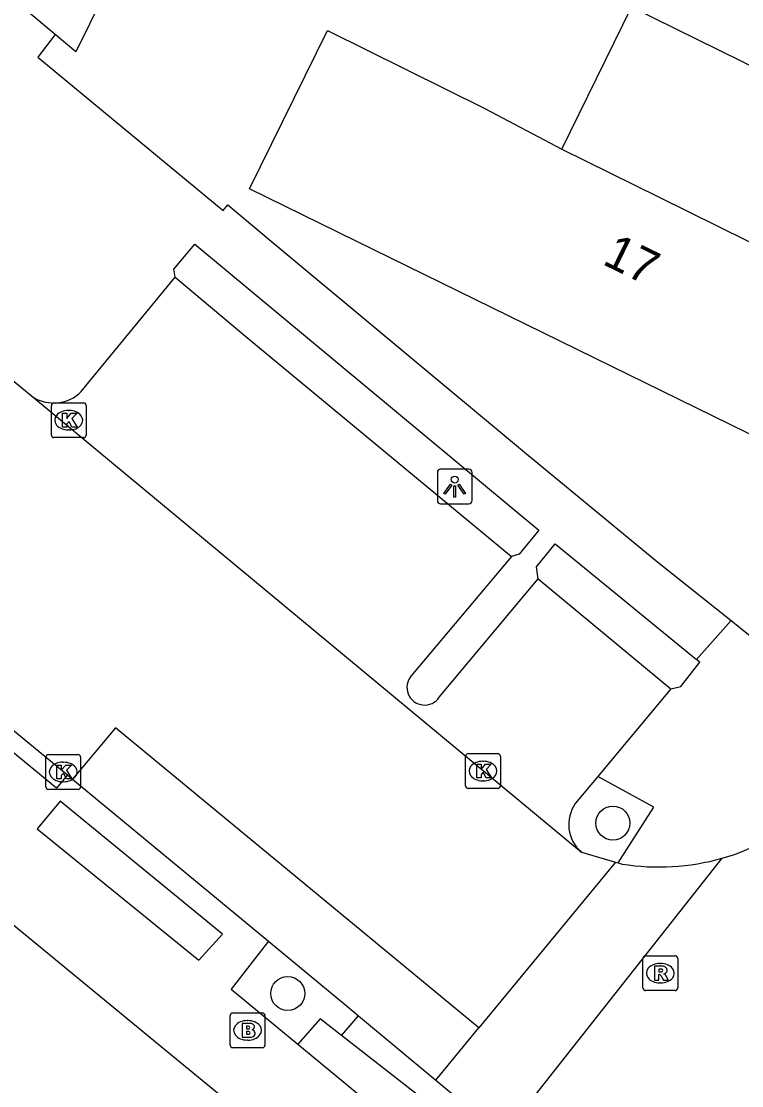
# Model space of a CAD drawing. Extents: x 159222 to 160346, y 381249 to 382166.
# Drawn here: x 160274.97 to 160295.69, y 381975.72 to 382006.32 of the extents above; entities that cross this region are included whole.
import ezdxf

# ---------------------------------------------------------------- set-up
doc = ezdxf.new("R2010")
doc.units = 0
for name, color, linetype in [('IMGEO_Boom', 7, 'Continuous'), ('IMGEO_Brandkraan', 7, 'Continuous'), ('IMGEO_Haag', 7, 'Continuous'), ('IMGEO_Kolk', 7, 'Continuous'), ('IMGEO_Lichtpunt', 7, 'Continuous'), ('IMGEO_Pand', 7, 'Continuous'), ('IMGEO_Pand_nummerreeks', 7, 'Continuous'), ('IMGEO_Parkeervlak_open', 7, 'Continuous'), ('IMGEO_Rijbaan_lokaal_gesloten', 7, 'Continuous'), ('IMGEO_Rijbaan_lokaal_open', 7, 'Continuous'), ('IMGEO_Rioolput', 7, 'Continuous'), ('IMGEO_Voetpad_open', 7, 'Continuous')]:
    doc.layers.add(name, color=color, linetype=linetype)

msp = doc.modelspace()

# ---------------------------------------------------------------- linework, layer by layer
at = {"layer": 'IMGEO_Boom'}
for centre in [(160291.989, 381983.27), (160282.635, 381978.369)]:
    msp.add_circle(centre, 0.489, dxfattribs=at)
at = {"layer": 'IMGEO_Brandkraan'}
for p, q in [((160280.978, 381976.885), (160280.978, 381977.737)), ((160281.053, 381977.811), (160281.905, 381977.811)), ((160281.979, 381977.737), (160281.979, 381976.885)), ((160281.466, 381977.591), (160281.491, 381977.591)), ((160281.489, 381977.031), (160281.464, 381977.031)), ((160281.905, 381976.811), (160281.053, 381976.811))]:
    msp.add_line(p, q, dxfattribs=at)
for points in [[(160280.978, 381976.885), (160280.978, 381977.737)], [(160281.053, 381977.811), (160281.905, 381977.811)], [(160281.979, 381977.737), (160281.979, 381976.885)], [(160281.326, 381977.511), (160281.326, 381977.111), (160281.539, 381977.111)], [(160281.557, 381977.511), (160281.326, 381977.511)], [(160281.505, 381977.43), (160281.451, 381977.43), (160281.451, 381977.354)], [(160281.451, 381977.354), (160281.504, 381977.354)], [(160281.513, 381977.278), (160281.451, 381977.278), (160281.451, 381977.197)], [(160281.451, 381977.197), (160281.513, 381977.197)], [(160281.905, 381976.811), (160281.053, 381976.811)]]:
    msp.add_lwpolyline(points, dxfattribs=at)
for centre, radius, start, end in [((160281.055, 381977.735), 0.0765, 91.552, 178.448), ((160281.055, 381977.735), 0.0765, 91.552, 178.448), ((160281.903, 381977.735), 0.0765, 1.552, 88.448), ((160281.903, 381977.735), 0.0765, 1.552, 88.448), ((160281.506, 381977.392), 0.0379, 267.8285, 90.9355), ((160281.561, 381977.366), 0.145, 59.4692, 91.5367), ((160281.586, 381977.413), 0.0922, 285.5137, 58.1501), ((160281.591, 381977.221), 0.105, 301.3115, 78.989), ((160281.514, 381977.237), 0.0404, 269.8759, 90.5077), ((160281.545, 381977.362), 0.251, 268.6676, 293.5347), ((160281.055, 381976.887), 0.0765, 181.552, 268.448), ((160281.055, 381976.887), 0.0765, 181.552, 268.448), ((160281.903, 381976.887), 0.0765, 271.552, 358.448), ((160281.903, 381976.887), 0.0765, 271.552, 358.448)]:
    msp.add_arc(centre, radius, start, end, dxfattribs=at)
for centre, major_axis, ratio, start_param, end_param in [((160281.465, 381977.311), (-0.387, 0.002), 0.722429, 4.712389, 7.853982), ((160281.49, 381977.311), (-0.39, 0.002), 0.717154, 1.570796, 4.712389)]:
    msp.add_ellipse(centre, major_axis=major_axis, ratio=ratio, start_param=start_param, end_param=end_param, dxfattribs=at)
at = {"layer": 'IMGEO_Haag'}
msp.add_lwpolyline([(160284.183, 381977.162), (160283.568, 381977.643), (160282.927, 381976.917)], dxfattribs=at)
at = {"layer": 'IMGEO_Kolk'}
for p, q in [((160275.911, 381995.352), (160276.763, 381995.352)), ((160275.836, 381994.426), (160275.836, 381995.278)), ((160276.324, 381995.132), (160276.349, 381995.132)), ((160276.837, 381995.278), (160276.837, 381994.426)), ((160276.347, 381994.572), (160276.322, 381994.572)), ((160276.763, 381994.352), (160275.911, 381994.352)), ((160287.827, 381985.266), (160288.679, 381985.266)), ((160275.676, 381984.313), (160275.676, 381985.165)), ((160275.751, 381985.239), (160276.603, 381985.239)), ((160276.164, 381985.019), (160276.189, 381985.019)), ((160276.677, 381985.165), (160276.677, 381984.313)), ((160287.752, 381984.34), (160287.752, 381985.192)), ((160288.24, 381985.046), (160288.265, 381985.046)), ((160288.753, 381985.192), (160288.753, 381984.34)), ((160276.187, 381984.459), (160276.162, 381984.459)), ((160288.263, 381984.486), (160288.238, 381984.486)), ((160276.603, 381984.239), (160275.751, 381984.239)), ((160288.679, 381984.266), (160287.827, 381984.266))]:
    msp.add_line(p, q, dxfattribs=at)
for points in [[(160275.911, 381995.352), (160276.763, 381995.352)], [(160275.836, 381994.426), (160275.836, 381995.278)], [(160276.157, 381995.052), (160276.28, 381995.052), (160276.28, 381994.901), (160276.41, 381995.052), (160276.574, 381995.052), (160276.428, 381994.901), (160276.581, 381994.652), (160276.429, 381994.652), (160276.344, 381994.816), (160276.28, 381994.749), (160276.28, 381994.652), (160276.157, 381994.652), (160276.157, 381995.052)], [(160276.837, 381995.278), (160276.837, 381994.426)], [(160276.763, 381994.352), (160275.911, 381994.352)], [(160287.827, 381985.266), (160288.679, 381985.266)], [(160275.676, 381984.313), (160275.676, 381985.165)], [(160275.751, 381985.239), (160276.603, 381985.239)], [(160275.997, 381984.939), (160276.12, 381984.939), (160276.12, 381984.788), (160276.25, 381984.939), (160276.414, 381984.939), (160276.268, 381984.788), (160276.421, 381984.539), (160276.269, 381984.539), (160276.184, 381984.703), (160276.12, 381984.636), (160276.12, 381984.539), (160275.997, 381984.539), (160275.997, 381984.939)], [(160276.677, 381985.165), (160276.677, 381984.313)], [(160287.752, 381984.34), (160287.752, 381985.192)], [(160288.073, 381984.966), (160288.196, 381984.966), (160288.196, 381984.815), (160288.326, 381984.966), (160288.49, 381984.966), (160288.344, 381984.815), (160288.497, 381984.566), (160288.345, 381984.566), (160288.26, 381984.73), (160288.196, 381984.663), (160288.196, 381984.566), (160288.073, 381984.566), (160288.073, 381984.966)], [(160288.753, 381985.192), (160288.753, 381984.34)], [(160276.603, 381984.239), (160275.751, 381984.239)], [(160288.679, 381984.266), (160287.827, 381984.266)]]:
    msp.add_lwpolyline(points, dxfattribs=at)
for centre, start, end in [((160275.913, 381995.276), 91.552, 178.448), ((160275.913, 381995.276), 91.552, 178.448), ((160276.761, 381995.276), 1.552, 88.448), ((160276.761, 381995.276), 1.552, 88.448), ((160275.913, 381994.428), 181.552, 268.448), ((160275.913, 381994.428), 181.552, 268.448), ((160276.761, 381994.428), 271.552, 358.448), ((160276.761, 381994.428), 271.552, 358.448), ((160287.829, 381985.19), 91.552, 178.448), ((160287.829, 381985.19), 91.552, 178.448), ((160288.677, 381985.19), 1.552, 88.448), ((160288.677, 381985.19), 1.552, 88.448), ((160275.753, 381985.163), 91.552, 178.448), ((160275.753, 381985.163), 91.552, 178.448), ((160276.601, 381985.163), 1.552, 88.448), ((160276.601, 381985.163), 1.552, 88.448), ((160287.829, 381984.342), 181.552, 268.448), ((160287.829, 381984.342), 181.552, 268.448), ((160288.677, 381984.342), 271.552, 358.448), ((160288.677, 381984.342), 271.552, 358.448), ((160275.753, 381984.315), 181.552, 268.448), ((160275.753, 381984.315), 181.552, 268.448), ((160276.601, 381984.315), 271.552, 358.448), ((160276.601, 381984.315), 271.552, 358.448)]:
    msp.add_arc(centre, 0.0765, start, end, dxfattribs=at)
for centre, major_axis, ratio, start_param, end_param in [((160276.323, 381994.852), (-0.387, 0.002), 0.722429, 4.712389, 7.853982), ((160276.348, 381994.852), (-0.39, 0.002), 0.717154, 1.570796, 4.712389), ((160276.163, 381984.739), (-0.387, 0.002), 0.722429, 4.712389, 7.853982), ((160276.188, 381984.739), (-0.39, 0.002), 0.717154, 1.570796, 4.712389), ((160288.239, 381984.766), (-0.387, 0.002), 0.722429, 4.712389, 7.853982), ((160288.264, 381984.766), (-0.39, 0.002), 0.717154, 1.570796, 4.712389)]:
    msp.add_ellipse(centre, major_axis=major_axis, ratio=ratio, start_param=start_param, end_param=end_param, dxfattribs=at)
at = {"layer": 'IMGEO_Lichtpunt'}
for p, q in [((160286.94, 381993.348), (160286.94, 381992.541)), ((160286.94, 381993.348), (160286.94, 381992.541)), ((160287.842, 381993.443), (160287.034, 381993.443)), ((160287.842, 381993.443), (160287.034, 381993.443)), ((160287.936, 381992.541), (160287.936, 381993.348)), ((160287.936, 381992.541), (160287.936, 381993.348)), ((160287.034, 381992.447), (160287.842, 381992.447)), ((160287.034, 381992.447), (160287.842, 381992.447))]:
    msp.add_line(p, q, dxfattribs=at)
for points in [[(160287.314, 381993.012), (160287.353, 381992.984), (160287.165, 381992.722), (160287.127, 381992.749), (160287.314, 381993.012)], [(160287.416, 381992.964), (160287.463, 381992.964), (160287.463, 381992.642), (160287.416, 381992.642), (160287.416, 381992.964)], [(160287.526, 381992.984), (160287.564, 381993.011), (160287.751, 381992.749), (160287.712, 381992.721), (160287.526, 381992.984)]]:
    msp.add_lwpolyline(points, dxfattribs=at)
msp.add_circle((160287.439, 381993.146), 0.0994, dxfattribs=at)
for centre, start, end in [((160287.034, 381993.348), 90, 180), ((160287.034, 381993.348), 90, 180), ((160287.842, 381993.348), 0, 90), ((160287.842, 381993.348), 0, 90), ((160287.034, 381992.541), 180, 270), ((160287.034, 381992.541), 180, 270), ((160287.842, 381992.541), 270, 0), ((160287.842, 381992.541), 270, 360)]:
    msp.add_arc(centre, 0.0946, start, end, dxfattribs=at)
at = {"layer": 'IMGEO_Pand'}
for points in [[(160278.364, 382015.048), (160280.271, 382017.111), (160281.71, 382015.907), (160276.539, 382005.443), (160275.944, 382005.94)], [(160275.944, 382005.94), (160272.56, 382008.77)], [(160290.52, 382002.642), (160292.525, 382006.722)], [(160302.009, 382002.061), (160292.525, 382006.722)], [(160299.994, 381997.973), (160297.806, 381993.533), (160284.608, 382000), (160281.533, 382001.507), (160283.783, 382006.052), (160288.301, 382003.816), (160290.52, 382002.642)], [(160290.52, 382002.642), (160293.296, 382001.274), (160295.881, 382000), (160299.994, 381997.973)], [(160288.182, 381969.309), (160279.428, 381976.487), (160273.559, 381981.299)]]:
    msp.add_lwpolyline(points, dxfattribs=at)
at = {"layer": 'IMGEO_Parkeervlak_open'}
for points in [[(160279.397, 381998.96), (160281.486, 381997.213), (160289.076, 381990.93)], [(160289.835, 381990.287), (160293.657, 381987.129)], [(160291.557, 381984.607), (160290.908, 381983.828)], [(160282.082, 381979.876), (160284.368, 381977.986), (160284.672, 381977.733)]]:
    msp.add_lwpolyline(points, dxfattribs=at)
msp.add_arc((160291.758, 381983.229), 1.04, 144.8115, 229.4588, dxfattribs=at)
at = {"layer": 'IMGEO_Rijbaan_lokaal_gesloten'}
for points in [[(160295.126, 381982.259), (160288.824, 381974.281)], [(160292.063, 381982.15), (160288.137, 381977.388)], [(160292.063, 381982.15), (160292.142, 381982.127)], [(160292.142, 381982.127), (160292.258, 381982.093)], [(160286.897, 381975.883), (160288.137, 381977.388)], [(160286.897, 381975.883), (160288.824, 381974.281)]]:
    msp.add_lwpolyline(points, dxfattribs=at)
for centre, radius, start, end in [((160293.321, 381988.645), 6.636, 285.7811, 332.6771), ((160293.317, 381988.647), 6.639, 260.8168, 285.8084)]:
    msp.add_arc(centre, radius, start, end, dxfattribs=at)
at = {"layer": 'IMGEO_Rijbaan_lokaal_open'}
for points in [[(160268.403, 382001.135), (160269.78, 382000), (160270.25, 381999.661), (160271.799, 381998.4), (160275.309, 381995.519)], [(160275.309, 381995.519), (160291.082, 381982.438)], [(160270.599, 381989.344), (160276.301, 381984.655)], [(160288.137, 381977.388), (160277.685, 381986.004), (160276.446, 381984.535)], [(160276.301, 381984.655), (160276.446, 381984.535)], [(160291.082, 381982.438), (160292.063, 381982.15)]]:
    msp.add_lwpolyline(points, dxfattribs=at)
at = {"layer": 'IMGEO_Rioolput'}
for p, q in [((160292.927, 381979.455), (160293.779, 381979.455)), ((160292.852, 381978.529), (160292.852, 381979.381)), ((160293.34, 381979.235), (160293.365, 381979.235)), ((160293.853, 381979.381), (160293.853, 381978.529)), ((160293.363, 381978.675), (160293.338, 381978.675)), ((160293.779, 381978.455), (160292.927, 381978.455))]:
    msp.add_line(p, q, dxfattribs=at)
for points in [[(160292.927, 381979.455), (160293.779, 381979.455)], [(160292.852, 381978.529), (160292.852, 381979.381)], [(160293.441, 381979.153), (160293.189, 381979.155), (160293.189, 381978.755)], [(160293.853, 381979.381), (160293.853, 381978.529)], [(160293.189, 381978.755), (160293.313, 381978.755), (160293.313, 381978.917), (160293.324, 381978.917)], [(160293.367, 381979.074), (160293.313, 381979.074), (160293.313, 381978.993)], [(160293.313, 381978.993), (160293.365, 381978.993)], [(160293.371, 381978.888), (160293.442, 381978.755), (160293.582, 381978.755), (160293.517, 381978.881)], [(160293.779, 381978.455), (160292.927, 381978.455)]]:
    msp.add_lwpolyline(points, dxfattribs=at)
for centre, radius, start, end in [((160292.929, 381979.379), 0.0765, 91.552, 178.448), ((160292.929, 381979.379), 0.0765, 91.552, 178.448), ((160293.777, 381979.379), 0.0765, 1.552, 88.448), ((160293.777, 381979.379), 0.0765, 1.552, 88.448), ((160293.44, 381979.043), 0.109, 350.3612, 89.416), ((160293.323, 381978.864), 0.0533, 26.0293, 88.6989), ((160293.349, 381979.182), 0.19, 274.7715, 282.9687), ((160293.373, 381978.978), 0.0964, 77.0061, 93.1865), ((160293.387, 381979.035), 0.0378, 276.6634, 79.6772), ((160293.438, 381979.043), 0.112, 277.5842, 350.9817), ((160293.422, 381978.828), 0.108, 29.5134, 73.7905), ((160292.929, 381978.531), 0.0765, 181.552, 268.448), ((160292.929, 381978.531), 0.0765, 181.552, 268.448), ((160293.777, 381978.531), 0.0765, 271.552, 358.448), ((160293.777, 381978.531), 0.0765, 271.552, 358.448)]:
    msp.add_arc(centre, radius, start, end, dxfattribs=at)
for centre, major_axis, ratio, start_param, end_param in [((160293.339, 381978.955), (-0.387, 0.002), 0.722429, 4.712389, 7.853982), ((160293.364, 381978.955), (-0.39, 0.002), 0.717154, 1.570796, 4.712389)]:
    msp.add_ellipse(centre, major_axis=major_axis, ratio=ratio, start_param=start_param, end_param=end_param, dxfattribs=at)
at = {"layer": 'IMGEO_Voetpad_open'}
for points in [[(160295.387, 381989.094), (160295.935, 381988.656), (160297.429, 381991.386), (160297.475, 381991.462), (160297.519, 381991.54), (160297.56, 381991.619), (160297.57, 381991.638), (160297.579, 381991.657), (160297.588, 381991.676), (160297.778, 381992.016), (160302.234, 382000), (160303.666, 382002.566), (160310.149, 382014.129), (160309.676, 382014.397)], [(160275.944, 382005.94), (160275.443, 382005.293), (160280.777, 382000.881), (160280.913, 382001.039), (160282.161, 382000), (160289.506, 381993.887), (160293.281, 381990.773), (160295.387, 381989.094)], [(160279.397, 381998.96), (160279.36, 381999.192), (160279.959, 381999.909), (160289.86, 381991.694), (160289.292, 381990.998), (160289.076, 381990.93)], [(160276.696, 381995.673), (160279.397, 381998.96)], [(160289.835, 381990.287), (160289.787, 381990.639), (160290.333, 381991.297), (160294.398, 381987.97)], [(160289.076, 381990.93), (160286.185, 381987.5)], [(160286.995, 381986.89), (160289.835, 381990.287)], [(160276.301, 381984.655), (160275.984, 381984.269), (160270.282, 381988.958), (160270.599, 381989.344)], [(160294.398, 381987.97), (160295.387, 381989.094)], [(160293.657, 381987.129), (160293.939, 381987.2), (160294.492, 381987.893), (160294.398, 381987.97)], [(160293.657, 381987.129), (160291.557, 381984.607)], [(160276.446, 381984.535), (160282.082, 381979.876)], [(160292.142, 381982.127), (160293.164, 381983.726), (160291.557, 381984.607)], [(160280.758, 381980.078), (160276.085, 381983.903), (160275.431, 381983.103), (160280.077, 381979.324), (160280.758, 381980.078)], [(160282.082, 381979.876), (160281.005, 381978.499), (160282.927, 381976.917)], [(160284.183, 381977.162), (160284.672, 381977.733)], [(160284.672, 381977.733), (160286.897, 381975.883)], [(160282.927, 381976.917), (160285.633, 381974.681), (160286.32, 381975.497), (160284.183, 381977.162)]]:
    msp.add_lwpolyline(points, dxfattribs=at)
for centre, radius, start, end in [((160275.906, 381996.464), 1.118, 237.7067, 314.9646), ((160286.573, 381987.172), 0.508, 139.8103, 326.2239)]:
    msp.add_arc(centre, radius, start, end, dxfattribs=at)

# ---------------------------------------------------------------- texts
at = {"layer": 'IMGEO_Pand_nummerreeks'}
msp.add_text('17', height=1, rotation=333.8952, dxfattribs=at).set_placement((160291.655, 381999.353))

doc.saveas('drawing.dxf')
